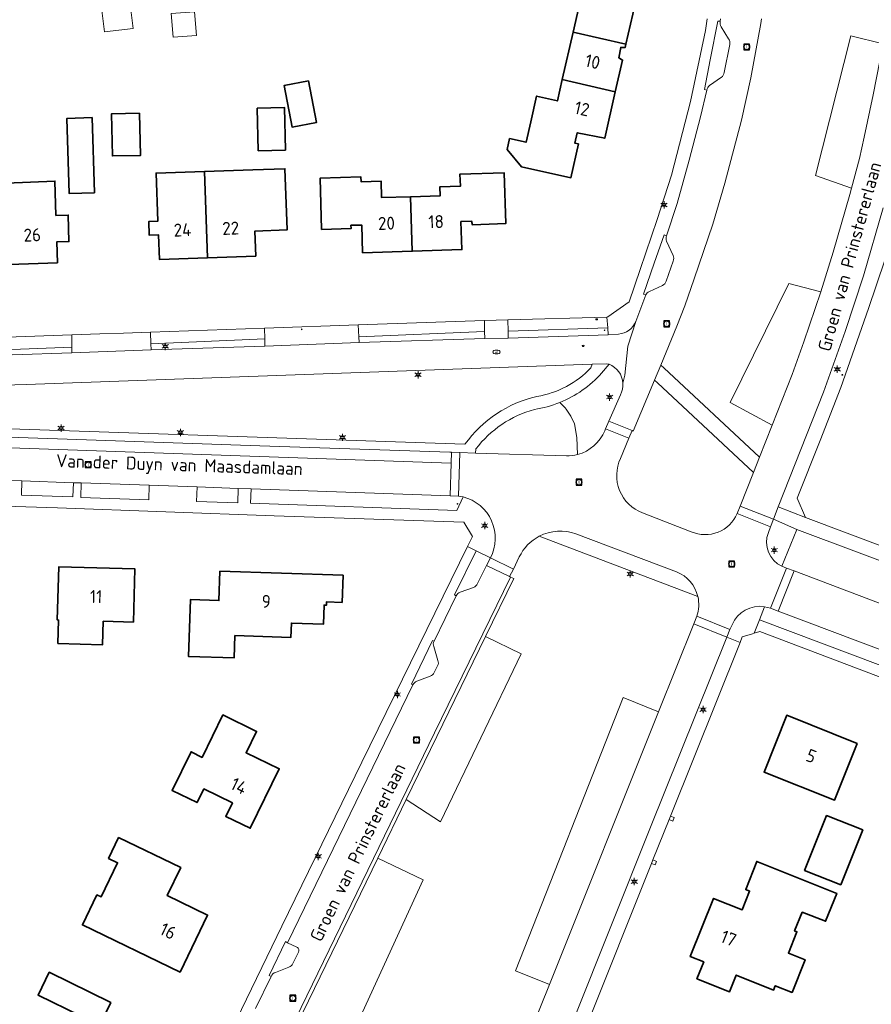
# Model space of a CAD drawing. Header units: metres. Extents: x 140853 to 145288, y 474558 to 480269.
# Tile 295 of 428: x 144156 to 144274, y 478363 to 478500. Entities that reach past the tile are written whole.
import ezdxf
from ezdxf.enums import TextEntityAlignment as Align
from ezdxf.lldxf.tags import DXFTag

# ---------------------------------------------------------------- set-up
doc = ezdxf.new("R2010")
doc.units = ezdxf.units.M
doc.header["$MEASUREMENT"] = 0
for name, color, linetype, lineweight in [('B-WE-GR-BEPLANTING_CULTUUR_HEESTERS-G', 90, 'Continuous', 18), ('B-WE-GR-GRAS-G', 60, 'Continuous', 13), ('B-WE-GR-GRAS_KRUIDENRIJK-G', 80, 'Continuous', 18), ('B-WE-GR-GROENVOORZIENING-G', 80, 'Continuous', 18), ('B-WE-IE-TERREINAFSCHEIDING_KUNSTMATIG_MUUR-G', 90, 'IE-TERREINAFSCHEIDING-KUNSTMATIG-DICHT', 18), ('B-WE-KL-DATA_CAI-S', 90, 'KL-CAI-N', 18), ('B-WE-KL-ET_LS_OV_LICHTMAST-S', 190, 'Continuous', 18), ('B-WE-KL-WATER_BRANDLEIDING_PUT-S', 150, 'Continuous', 18), ('B-WE-KL-WATER_PUT-S', 170, 'Continuous', 18), ('B-WE-OG-BEBOUWING-G', 7, 'Continuous', 35), ('B-WE-OG-BEBOUWING_BIJGEBOUW-G', 7, 'Continuous', 18), ('B-WE-OG-BEBOUWING_HUISNUMMER-T18', 10, 'Continuous', 18), ('B-WE-OG-BEBOUWING_LUIFEL-G', 7, 'Continuous', 18), ('B-WE-OG-BEBOUWING_STRAATNAAM-T18', 10, 'Continuous', 18), ('B-WE-OG-TERREIN_ERF-G', 7, 'Continuous', 18), ('B-WE-RI-GWA_RIOOLPUT-S', 30, 'Continuous', 18), ('B-WE-VH-VERHARDING_BETONSTRAATSTEEN-G', 252, 'Continuous', 18), ('B-WE-VH-VERHARDING_STRAATBAKSTEEN-G', 252, 'Continuous', 18), ('B-WE-VH-VERHARDING_TEGEL-G', 252, 'Continuous', 18), ('X-XX-XX-ALGEMEEN-S', 7, 'Continuous', 18)]:
    doc.layers.add(name, color=color, linetype=linetype, lineweight=lineweight)
doc.styles.add('NLCS-ISO', font='txt')
doc.styles.get("Standard").update_dxf_attribs({"font": 'arial.ttf'})
doc.linetypes.add('IE-TERREINAFSCHEIDING-KUNSTMATIG-DICHT', pattern='A,8,-1,[82,NLCS.shx,S=0.75,R=90,X=0,Y=0],-1', length=10)
tags = doc.linetypes.add('KL-CAI-N', pattern='A,4,-1,[101,NLCS.shx,S=0.5,R=0,X=0,Y=0],-1,4,-1,["C",Standard,S=1,R=0,X=-0.25,Y=-0.5],-1.5', length=12.5).pattern_tags.tags
tags[18] = DXFTag(74, 10)

# ---------------------------------------------------------------- blocks, each defined once
blk = doc.blocks.new('SIE-WEG_AFVALBAK_TYPE_01')
for radius in [0.25, 0.156]:
    blk.add_circle((0, 0), radius)
blk = doc.blocks.new('SKL-DATA_TERREINKAST-SO')
for q in [(-0.2, 0.2), (0.2, 0.2)]:
    blk.add_line((0, -0.21), q)
at = {"flags": 128}
blk.add_lwpolyline([(0.63, 0.35), (-0.63, 0.35), (-0.63, -0.35), (0.63, -0.35)], close=True, dxfattribs=at)
at = {"style": 'NLCS-ISO'}
blk.add_attdef('TYPE', text='', height=0.35, dxfattribs=at).set_placement((-0.03, 0.69), align=Align.MIDDLE_CENTER)
blk = doc.blocks.new('B-SIE-WEG_LICHTMAST-SO')
at = {"ltscale": 0.1}
for p, q in [((-1.1, 0.63), (-2.19, 1.27)), ((0, 1.27), (0, 2.53)), ((1.1, 0.63), (2.19, 1.27)), ((-1.1, -0.63), (-2.19, -1.27)), ((0, -1.27), (0, -2.53)), ((1.1, -0.63), (2.19, -1.27))]:
    blk.add_line(p, q, dxfattribs=at)
at = {"flags": 128}
for points in [[(-1.16, 0.5), (1.16, 0.5)], [(-1.16, -0.5), (1.16, -0.5)]]:
    blk.add_lwpolyline(points, dxfattribs=at)
at = {"ltscale": 0.1}
blk.add_circle((0, 0), 1.27, dxfattribs=at)
at = {"style": 'NLCS-ISO'}
blk.add_attdef('TYPE', text='', height=1.8, dxfattribs=at).set_placement((0, 2.53), align=Align.BOTTOM_CENTER)
blk = doc.blocks.new('SRI-PUT_INSPECTIE-SO')
at = {"lineweight": -3, "flags": 128}
blk.add_lwpolyline([(-2, -2), (2, -2), (2, 2), (-2, 2)], close=True, dxfattribs=at)
at = {"lineweight": -3, "ltscale": 1.5}
blk.add_circle((0, 0), 2, dxfattribs=at)
at = {"ltscale": 0.1, "style": 'NLCS-ISO'}
blk.add_text('I', height=2.5, dxfattribs=at).set_placement((0, -0.01), align=Align.MIDDLE_CENTER)
blk = doc.blocks.new('SKL-WATERLEIDINGPUT-SO')
at = {"color": 0, "linetype": 'ByBlock', "lineweight": 18}
blk.add_ellipse((0, 0), major_axis=(2.5, 0), ratio=0.54, dxfattribs=at)
at = {"color": 0, "linetype": 'ByBlock', "lineweight": 18, "style": 'NLCS-ISO'}
blk.add_text('wl', height=1.8, dxfattribs=at).set_placement((0, 0), align=Align.MIDDLE_CENTER)
blk = doc.blocks.new('SIE-WEG_STRAATPOT_BRANDKRAAN-SO')
blk.add_ellipse((0, 0), major_axis=(-0.729, 0), ratio=0.685994)
at = {"style": 'NLCS-ISO'}
blk.add_text('BR', height=0.4, dxfattribs=at).set_placement((-0.3, -0.15))

msp = doc.modelspace()

# ---------------------------------------------------------------- linework, layer by layer
at = {"layer": 'B-WE-GR-BEPLANTING_CULTUUR_HEESTERS-G', "ltscale": 0.2, "flags": 128}
for points in [[(144275.826, 478496.526), (144271.348, 478497.642), (144266.428, 478478.202), (144271.434, 478476.422), (144272.527, 478480.588), (144273.215, 478483.547), (144274.471, 478489.418), (144275.826, 478496.526)], [(144260.369, 478443.414), (144263.151, 478450.501), (144264.77, 478455.034), (144267.149, 478462.006), (144262.696, 478463.16), (144254.543, 478446.575), (144260.369, 478443.414)], [(144209.405, 478391.281), (144214.171, 478388.155), (144225.4, 478411.587), (144220.455, 478413.993), (144209.405, 478391.281)], [(144229.342, 478365.515), (144244.545, 478403.508), (144239.625, 478405.479), (144224.61, 478367.417), (144229.342, 478365.515)], [(144205.443, 478383.133), (144191.789, 478355.012), (144198.717, 478351.652), (144211.74, 478380.075), (144205.443, 478383.133)]]:
    msp.add_lwpolyline(points, close=True, dxfattribs=at)
msp.add_lwpolyline([(144233.28, 478439.335), (144233.165, 478441.716), (144232.85, 478443.59), (144232.347, 478444.66), (144231.681, 478445.654), (144231.53, 478445.83), (144230.794, 478446.588), (144230.794, 478446.588, -0.0575323), (144227.25, 478445.608), (144227.25, 478445.608, 0.1651747), (144219.107, 478440.117), (144219.107, 478440.117), (144219.039, 478439.548), (144231.717, 478439.134), (144231.717, 478439.134, 0.0683966), (144233.28, 478439.335)], format="xyb", close=True, dxfattribs=at)
at = {"layer": 'B-WE-GR-GRAS-G', "ltscale": 0.2, "flags": 128}
for points in [[(144223.618, 478455.55), (144237.554, 478456.01), (144237.478, 478456.962), (144223.589, 478456.514), (144223.618, 478455.55)], [(144173.866, 478453.933), (144189.726, 478454.443), (144189.693, 478455.454), (144173.843, 478454.739), (144173.866, 478453.933)], [(144202.853, 478454.922), (144220.352, 478455.5), (144220.327, 478456.468), (144202.809, 478455.718), (144202.853, 478454.922)], [(144146.127, 478452.96), (144162.838, 478453.514), (144162.825, 478454.269), (144146.082, 478453.66), (144146.127, 478452.96)]]:
    msp.add_lwpolyline(points, close=True, dxfattribs=at)
at = {"layer": 'B-WE-GR-GRAS_KRUIDENRIJK-G', "ltscale": 0.2, "flags": 128}
msp.add_lwpolyline([(144258.877, 478500), (144258.784, 478499.36), (144257.4, 478491.827), (144256.086, 478485.889), (144253.789, 478477.138), (144252.129, 478471.442), (144249.533, 478463.826), (144248.198, 478460.058), (144247.109, 478457.199), (144244.89, 478451.767), (144245.285, 478451.399), (144258.607, 478438.966), (144260.369, 478443.414), (144254.543, 478446.575), (144262.696, 478463.16), (144267.149, 478462.006), (144268.882, 478467.534), (144271.218, 478475.545), (144271.434, 478476.422), (144271.434, 478476.422), (144266.428, 478478.202), (144271.348, 478497.642), (144275.826, 478496.526)], dxfattribs=at)
for points in [[(144253.311, 478491.878, 0.1970744), (144253.708, 478492.542), (144253.708, 478492.542), (144254.473, 478496.47), (144254.473, 478496.47, 0.2108402), (144254.317, 478497.228), (144254.317, 478497.228), (144253.284, 478498.928), (144253.284, 478498.928, -0.2059353), (144253.145, 478499.681), (144253.145, 478499.681), (144252.798, 478499.716), (144251.762, 478494.313), (144250.943, 478490.161), (144251.278, 478490.095), (144251.278, 478490.095, -0.1869457), (144251.672, 478490.724), (144251.672, 478490.724), (144253.311, 478491.878)], [(144245.68, 478469.051, -0.2015689), (144245.667, 478469.82), (144245.667, 478469.82), (144245.326, 478469.914), (144243.92, 478465.973), (144242.45, 478461.682), (144242.776, 478461.565), (144242.776, 478461.565, -0.1847807), (144243.286, 478462.029), (144243.286, 478462.029), (144245.101, 478462.898), (144245.101, 478462.898, 0.2096345), (144245.608, 478463.474), (144245.608, 478463.474), (144246.607, 478466.288), (144246.607, 478466.288, 0.1989471), (144246.582, 478467.047), (144246.582, 478467.047), (144245.68, 478469.051)], [(144140.144, 478444.395, 0.1172728), (144140.38, 478443.356), (144140.38, 478443.356), (144217.586, 478440.757), (144217.586, 478440.757, -0.1823666), (144227.618, 478447.429), (144227.618, 478447.429, 0.1649774), (144235.14, 478451.43), (144235.14, 478451.43), (144235.304, 478451.907), (144156.476, 478449.111), (144143.755, 478448.699), (144143.755, 478448.699, 0.200894), (144141.731, 478447.64), (144141.731, 478447.64), (144140.622, 478446.167), (144140.622, 478446.167, 0.0954594), (144140.259, 478445.296), (144140.259, 478445.296), (144140.144, 478444.395)], [(144230.794, 478446.588), (144231.53, 478445.83), (144231.681, 478445.654), (144232.347, 478444.66), (144232.85, 478443.59), (144233.165, 478441.716), (144233.28, 478439.335), (144233.28, 478439.335, 0.2306585), (144237.061, 478442.651), (144237.061, 478442.651), (144237.165, 478442.896), (144237.626, 478443.973), (144239.234, 478447.662), (144239.234, 478447.662, 0.1396257), (144239.587, 478449.273), (144239.587, 478449.273, 0.2944435), (144237.657, 478451.901), (144237.657, 478451.901), (144236.617, 478450.651), (144236.617, 478450.651, -0.1124828), (144230.794, 478446.588)], [(144240.879, 478442.669), (144240.425, 478441.605), (144239.246, 478438.803), (144239.246, 478438.803, 0.4358622), (144242.322, 478431.204), (144242.322, 478431.204), (144249.117, 478428.583), (144249.117, 478428.583, 0.4147985), (144255.504, 478431.11), (144255.504, 478431.11), (144255.935, 478432.163), (144257.786, 478436.844), (144244.405, 478449.304), (144244.01, 478449.672), (144241.021, 478442.607), (144240.879, 478442.669)]]:
    msp.add_lwpolyline(points, format="xyb", close=True, dxfattribs=at)
for points in [[(144220.289, 478457.988), (144202.717, 478457.384), (144202.809, 478455.718), (144220.327, 478456.468), (144220.289, 478457.988)], [(144237.356, 478458.482), (144223.543, 478458.076), (144223.589, 478456.514), (144237.478, 478456.962), (144237.356, 478458.482)], [(144189.645, 478456.951), (144173.797, 478456.372), (144173.843, 478454.739), (144189.693, 478455.454), (144189.645, 478456.951)], [(144162.795, 478456.015), (144145.968, 478455.409), (144146.082, 478453.66), (144162.825, 478454.269), (144162.795, 478456.015)], [(144155.848, 478435.658), (144155.79, 478433.659), (144162.976, 478433.428), (144163.027, 478435.413), (144155.848, 478435.658)], [(144173.602, 478435.045), (144164.118, 478435.375), (144164.047, 478433.362), (144173.542, 478433.044), (144173.602, 478435.045)], [(144185.998, 478434.625), (144180.26, 478434.821), (144180.184, 478432.797), (144185.932, 478432.626), (144185.998, 478434.625)], [(144217.329, 478433.432), (144216.683, 478433.544), (144215.542, 478433.602), (144187.793, 478434.566), (144187.722, 478432.563), (144216.439, 478431.544), (144217.329, 478433.432)], [(144263.796, 478428.905), (144261.736, 478423.766), (144262.372, 478423.525), (144263.448, 478423.117), (144277.511, 478417.784), (144278.953, 478419.807), (144280.077, 478422.797), (144263.796, 478428.905)], [(144209.405, 478391.281), (144220.455, 478413.993), (144224.388, 478422.045), (144223.948, 478422.266), (144213.353, 478400.559), (144186.284, 478344.804), (144178.364, 478328.535), (144177.869, 478327.503), (144176.016, 478323.681), (144175.514, 478322.64), (144166.424, 478303.993), (144157.009, 478284.616), (144157.509, 478284.518), (144166.434, 478302.871), (144172.255, 478314.817), (144186.169, 478343.422), (144191.789, 478355.012), (144205.443, 478383.133), (144209.405, 478391.281)], [(144259.333, 478418.13), (144258.604, 478416.324), (144275.536, 478409.953), (144276.25, 478411.843), (144261.227, 478417.516), (144260.147, 478417.917), (144259.333, 478418.13)]]:
    msp.add_lwpolyline(points, close=True, dxfattribs=at)
msp.add_lwpolyline([(144223.474, 478350.884), (144229.342, 478365.515), (144224.61, 478367.417), (144239.625, 478405.479), (144244.545, 478403.508), (144249.458, 478415.749), (144249.875, 478416.821), (144249.875, 478416.821, 0.1443831), (144250.029, 478419.564), (144250.029, 478419.564), (144227.943, 478427.946), (144227.943, 478427.946, 0.1606066), (144225.148, 478425.075), (144225.148, 478425.075), (144224.322, 478423.379), (144223.808, 478422.339), (144223.948, 478422.266), (144224.388, 478422.045), (144220.455, 478413.993), (144220.455, 478413.993), (144225.4, 478411.587), (144214.171, 478388.155), (144209.405, 478391.281), (144205.443, 478383.133), (144211.74, 478380.075), (144198.717, 478351.652)], format="xyb", dxfattribs=at)
at = {"layer": 'B-WE-GR-GROENVOORZIENING-G', "ltscale": 0.2, "flags": 128}
for points in [[(144219.332, 478421.359), (144220.594, 478423.891), (144221.122, 478424.929), (144219.13, 478425.943), (144216.105, 478419.782), (144216.363, 478419.643), (144216.363, 478419.643, -0.1929807), (144216.93, 478420.164), (144216.93, 478420.164), (144218.767, 478420.835), (144218.767, 478420.835, 0.2011281), (144219.332, 478421.359)], [(144213.824, 478410.661), (144213.247, 478412.574), (144213.247, 478412.574, -0.2445241), (144213.286, 478413.355), (144213.286, 478413.355), (144213.08, 478413.454), (144210.118, 478407.342), (144210.323, 478407.246), (144210.323, 478407.246, -0.1907104), (144210.886, 478407.763), (144210.886, 478407.763), (144212.744, 478408.477), (144212.744, 478408.477, 0.2171112), (144213.312, 478408.982), (144213.312, 478408.982), (144213.765, 478409.9), (144213.765, 478409.9, 0.2142286), (144213.824, 478410.661)], [(144191.181, 478367.211), (144193.061, 478367.914), (144193.061, 478367.914, 0.1977922), (144193.609, 478368.443), (144193.609, 478368.443), (144194.39, 478370.028), (144194.39, 478370.028, 0.4172177), (144194.171, 478370.702), (144194.171, 478370.702), (144192.857, 478371.331), (144192.581, 478371.485), (144190.324, 478366.782), (144190.594, 478366.651), (144190.594, 478366.651, -0.2171116), (144191.181, 478367.211)]]:
    msp.add_lwpolyline(points, format="xyb", close=True, dxfattribs=at)
at = {"layer": 'B-WE-IE-TERREINAFSCHEIDING_KUNSTMATIG_MUUR-G', "ltscale": 0.2, "flags": 128}
for points in [[(144220.289, 478457.988), (144202.717, 478457.384)], [(144237.356, 478458.482), (144223.543, 478458.076)], [(144189.645, 478456.951), (144173.797, 478456.372)], [(144162.795, 478456.015), (144145.968, 478455.409)], [(144166.703, 478456.157), (144169.998, 478456.263)]]:
    msp.add_lwpolyline(points, dxfattribs=at)
for points in [[(144246.025, 478388.488), (144246.522, 478388.289), (144246.72, 478388.786), (144246.224, 478388.984), (144246.025, 478388.488)], [(144244.274, 478382.672), (144243.777, 478382.87), (144243.579, 478382.374), (144244.075, 478382.175), (144244.274, 478382.672)]]:
    msp.add_lwpolyline(points, close=True, dxfattribs=at)
at = {"layer": 'B-WE-OG-BEBOUWING-G', "ltscale": 0.2, "flags": 128}
for points in [[(144232.648, 478498.187), (144240.016, 478496.502), (144241.618, 478503.505), (144237.767, 478504.386), (144238.093, 478505.817), (144238.619, 478505.697), (144238.904, 478506.944), (144231.926, 478508.539), (144231.253, 478505.595), (144234.188, 478504.924), (144232.648, 478498.187)], [(144231.131, 478491.553), (144238.53, 478489.862), (144239.531, 478494.288), (144239.002, 478494.612), (144239.291, 478496.038), (144239.911, 478496.043), (144240.016, 478496.502), (144232.648, 478498.187), (144231.131, 478491.553)], [(144195.799, 478491.381), (144192.407, 478490.746), (144193.493, 478484.938), (144196.886, 478485.568), (144195.799, 478491.381)], [(144231.131, 478491.553), (144230.456, 478488.6), (144227.571, 478489.259), (144226.752, 478485.677), (144226.099, 478482.821), (144223.798, 478483.347), (144223.451, 478481.826), (144225.466, 478479.414), (144232.348, 478477.883), (144233.396, 478482.594), (144232.908, 478482.703), (144233.229, 478484.147), (144237.064, 478483.378), (144238.53, 478489.862), (144231.131, 478491.553)], [(144172.249, 478486.87), (144168.331, 478486.782), (144168.463, 478480.94), (144172.382, 478480.992), (144172.249, 478486.87)], [(144188.658, 478487.596), (144188.796, 478481.639), (144192.56, 478481.737), (144192.423, 478487.683), (144188.658, 478487.596)], [(144165.978, 478475.79), (144165.648, 478486.265), (144162.13, 478486.153), (144162.464, 478475.678), (144165.978, 478475.79)], [(144181.707, 478466.741), (144181.284, 478478.774), (144174.548, 478478.537), (144174.784, 478471.821), (144173.535, 478471.777), (144173.602, 478469.878), (144174.901, 478469.924), (144175.021, 478466.506), (144181.707, 478466.741)], [(144181.284, 478478.774), (144181.707, 478466.741), (144188.443, 478466.978), (144188.32, 478470.466), (144192.808, 478470.624), (144192.508, 478479.138), (144188.02, 478479.011), (144181.284, 478478.774)], [(144209.988, 478475.241), (144210.235, 478467.659), (144217.152, 478467.884), (144217.025, 478471.792), (144218.504, 478471.84), (144218.621, 478471.344), (144223.263, 478471.495), (144223.034, 478478.59), (144216.887, 478478.392), (144216.942, 478476.693), (144214.073, 478476.6), (144214.114, 478475.35), (144209.988, 478475.241)], [(144153.68, 478477.155), (144154.091, 478465.798), (144160.808, 478466.042), (144160.703, 478468.94), (144162.402, 478469.002), (144162.306, 478472.681), (144160.587, 478472.636), (144160.462, 478477.434), (144153.68, 478477.155)], [(144209.988, 478475.241), (144205.967, 478475.133), (144205.899, 478477.412), (144203.12, 478477.329), (144203.1, 478477.999), (144197.403, 478477.829), (144197.616, 478470.695), (144201.711, 478470.797), (144201.699, 478471.277), (144203.199, 478471.285), (144203.317, 478467.434), (144210.235, 478467.659), (144209.988, 478475.241)], [(144171.417, 478416.005), (144171.614, 478423.405), (144160.992, 478423.688), (144160.795, 478416.291), (144160.975, 478416.286), (144160.888, 478413.015), (144167.101, 478412.849), (144167.188, 478416.118), (144171.417, 478416.005)], [(144183.436, 478423.088), (144183.303, 478418.99), (144179.325, 478419.12), (144179.068, 478411.214), (144185.424, 478411.007), (144185.525, 478414.115), (144193.331, 478413.862), (144193.396, 478415.86), (144197.894, 478415.714), (144197.964, 478418.363), (144198.274, 478418.353), (144198.289, 478418.812), (144200.468, 478418.74), (144200.595, 478422.53), (144183.436, 478423.088)], [(144181.191, 478392.752), (144185.177, 478390.819), (144184.261, 478388.929), (144187.68, 478387.271), (144191.704, 478395.567), (144187.088, 478397.806), (144188.547, 478400.778), (144183.87, 478403.074), (144180.966, 478397.158), (144179.429, 478397.928), (144176.79, 478392.552), (144180.275, 478390.862), (144181.191, 478392.752)], [(144272.207, 478399.108), (144262.417, 478403.012), (144259.264, 478395.098), (144269.071, 478391.208), (144272.207, 478399.108)], [(144269.952, 478379.404), (144272.994, 478387.04), (144267.95, 478389.05), (144264.908, 478381.413), (144269.952, 478379.404)], [(144177.986, 478381.826), (144169.329, 478385.975), (144167.927, 478383.09), (144169.188, 478382.482), (144166.893, 478377.726), (144166.317, 478378.004), (144164.296, 478373.816), (144177.905, 478367.25), (144181.739, 478375.196), (144176.11, 478377.912), (144177.986, 478381.826)], [(144264.569, 478375.613), (144267.822, 478374.322), (144269.378, 478378.212), (144258.24, 478382.669), (144256.696, 478378.74), (144257.238, 478378.524), (144256.206, 478375.921), (144252.223, 478377.5), (144248.973, 478369.4), (144250.839, 478368.651), (144249.904, 478366.322), (144254.452, 478364.497), (144255.386, 478366.827), (144260.574, 478364.745), (144260.816, 478365.348), (144263.146, 478364.414), (144264.97, 478368.961), (144262.641, 478369.896), (144263.829, 478372.856), (144263.513, 478372.983), (144264.569, 478375.613)], [(144168.264, 478363.007), (144159.674, 478367.226), (144158.113, 478364.047), (144164.023, 478361.151), (144162.883, 478358.825), (144162.668, 478358.931), (144162.412, 478358.409), (144159.148, 478351.747), (144168.218, 478347.303), (144171.743, 478354.498), (144165.574, 478357.53), (144168.264, 478363.007)]]:
    msp.add_lwpolyline(points, close=True, dxfattribs=at)
at = {"layer": 'B-WE-OG-BEBOUWING_BIJGEBOUW-G', "ltscale": 0.2, "flags": 128}
msp.add_lwpolyline([(144171.338, 478498.675), (144170.988, 478501.654), (144167.015, 478501.187), (144167.366, 478498.208), (144171.338, 478498.675)], close=True, dxfattribs=at)
at = {"layer": 'B-WE-OG-BEBOUWING_LUIFEL-G', "ltscale": 0.2, "flags": 128}
msp.add_lwpolyline([(144176.913, 478497.452), (144180.169, 478497.718), (144179.899, 478501.017), (144176.643, 478500.751), (144176.913, 478497.452)], close=True, dxfattribs=at)
at = {"layer": 'B-WE-OG-TERREIN_ERF-G', "ltscale": 0.2, "flags": 128}
for points in [[(144241.618, 478503.505), (144240.016, 478496.502), (144239.911, 478496.043), (144239.291, 478496.038), (144239.002, 478494.612), (144239.531, 478494.288), (144238.53, 478489.862), (144237.064, 478483.378), (144233.229, 478484.147), (144232.908, 478482.703), (144233.396, 478482.594), (144232.348, 478477.883), (144225.466, 478479.414), (144223.451, 478481.826), (144223.798, 478483.347), (144226.099, 478482.821), (144226.752, 478485.677), (144227.571, 478489.259), (144230.456, 478488.6), (144230.456, 478488.6), (144231.131, 478491.553), (144232.648, 478498.187), (144234.188, 478504.924)], [(144145.968, 478455.409), (144162.795, 478456.015), (144166.703, 478456.157), (144169.998, 478456.263), (144173.797, 478456.372), (144189.645, 478456.951), (144202.717, 478457.384), (144220.289, 478457.988), (144223.543, 478458.076), (144237.356, 478458.482), (144237.496, 478458.493), (144240.438, 478460.611), (144242.005, 478465.09), (144244.349, 478472.085), (144246.338, 478478.259), (144249.018, 478488.501), (144251.088, 478498.387), (144251.348, 478500)], [(144276.056, 478466.426), (144273.817, 478459.666), (144269.948, 478448.668), (144267.056, 478441.271), (144263.85, 478433.245), (144265.024, 478430.549), (144288.223, 478421.819)], [(144118.804, 478222.127), (144124.054, 478233.127), (144131.369, 478248.397), (144132.143, 478250), (144132.143, 478250), (144142.91, 478272.312), (144153.708, 478294.466), (144163.108, 478313.875), (144173.142, 478334.481), (144192.092, 478373.63), (144203.219, 478396.504), (144217.955, 478426.52), (144218.642, 478427.919), (144217.405, 478429.936), (144191.001, 478430.818), (144160.829, 478431.934), (144135.856, 478432.687), (144135.86, 478432.837), (144131.906, 478433.076), (144131.892, 478432.896), (144115.331, 478433.53), (144113.158, 478431.957), (144069.709, 478316.904)], [(144276.183, 478408.052), (144258.676, 478414.675), (144257.873, 478414.435), (144257.64, 478414.366), (144256.208, 478413.938), (144255.901, 478413.171), (144246.224, 478388.984), (144246.72, 478388.786), (144246.522, 478388.289), (144246.025, 478388.488), (144243.777, 478382.87), (144244.274, 478382.672), (144244.075, 478382.175), (144243.579, 478382.374), (144234.416, 478359.473)]]:
    msp.add_lwpolyline(points, dxfattribs=at)
for points in [[(144195.799, 478491.381), (144196.886, 478485.568), (144193.493, 478484.938), (144192.407, 478490.746), (144195.799, 478491.381)], [(144172.249, 478486.87), (144172.382, 478480.992), (144168.463, 478480.94), (144168.331, 478486.782), (144172.249, 478486.87)], [(144188.658, 478487.596), (144192.423, 478487.683), (144192.56, 478481.737), (144188.796, 478481.639), (144188.658, 478487.596)], [(144165.978, 478475.79), (144162.464, 478475.678), (144162.13, 478486.153), (144165.648, 478486.265), (144165.978, 478475.79)], [(144181.707, 478466.741), (144175.021, 478466.506), (144174.901, 478469.924), (144173.602, 478469.878), (144173.535, 478471.777), (144174.784, 478471.821), (144174.548, 478478.537), (144181.284, 478478.774), (144188.02, 478479.011), (144192.508, 478479.138), (144192.808, 478470.624), (144188.32, 478470.466), (144188.443, 478466.978), (144181.707, 478466.741)], [(144210.235, 478467.659), (144203.317, 478467.434), (144203.199, 478471.285), (144201.699, 478471.277), (144201.711, 478470.797), (144197.616, 478470.695), (144197.403, 478477.829), (144203.1, 478477.999), (144203.12, 478477.329), (144205.899, 478477.412), (144205.967, 478475.133), (144209.988, 478475.241), (144214.114, 478475.35), (144214.073, 478476.6), (144216.942, 478476.693), (144216.887, 478478.392), (144223.034, 478478.59), (144223.263, 478471.495), (144218.621, 478471.344), (144218.504, 478471.84), (144217.025, 478471.792), (144217.152, 478467.884), (144210.235, 478467.659)], [(144154.091, 478465.798), (144147.375, 478465.555), (144147.152, 478471.701), (144144.654, 478471.61), (144144.466, 478476.777), (144153.68, 478477.155), (144160.462, 478477.434), (144160.587, 478472.636), (144162.306, 478472.681), (144162.402, 478469.002), (144160.703, 478468.94), (144160.808, 478466.042), (144154.091, 478465.798)], [(144171.417, 478416.005), (144167.188, 478416.118), (144167.101, 478412.849), (144160.888, 478413.015), (144160.975, 478416.286), (144160.795, 478416.291), (144160.992, 478423.688), (144171.614, 478423.405), (144171.417, 478416.005)], [(144183.436, 478423.088), (144200.595, 478422.53), (144200.468, 478418.74), (144198.289, 478418.812), (144198.274, 478418.353), (144197.964, 478418.363), (144197.894, 478415.714), (144193.396, 478415.86), (144193.331, 478413.862), (144185.525, 478414.115), (144185.424, 478411.007), (144179.068, 478411.214), (144179.325, 478419.12), (144183.303, 478418.99), (144183.436, 478423.088)], [(144184.261, 478388.929), (144185.177, 478390.819), (144181.191, 478392.752), (144180.275, 478390.862), (144176.79, 478392.552), (144179.429, 478397.928), (144180.966, 478397.158), (144183.87, 478403.074), (144188.547, 478400.778), (144187.088, 478397.806), (144191.704, 478395.567), (144187.68, 478387.271), (144184.261, 478388.929)], [(144272.207, 478399.108), (144269.071, 478391.208), (144259.264, 478395.098), (144262.417, 478403.012), (144272.207, 478399.108)], [(144264.908, 478381.413), (144267.95, 478389.05), (144272.994, 478387.04), (144269.952, 478379.404), (144264.908, 478381.413)], [(144177.986, 478381.826), (144176.11, 478377.912), (144181.739, 478375.196), (144177.905, 478367.25), (144164.296, 478373.816), (144166.317, 478378.004), (144166.893, 478377.726), (144169.188, 478382.482), (144167.927, 478383.09), (144169.329, 478385.975), (144177.986, 478381.826)], [(144264.569, 478375.613), (144263.513, 478372.983), (144263.829, 478372.856), (144262.641, 478369.896), (144264.97, 478368.961), (144263.146, 478364.414), (144260.816, 478365.348), (144260.574, 478364.745), (144255.386, 478366.827), (144254.452, 478364.497), (144249.904, 478366.322), (144250.839, 478368.651), (144248.973, 478369.4), (144252.223, 478377.5), (144256.206, 478375.921), (144257.238, 478378.524), (144256.696, 478378.74), (144258.24, 478382.669), (144269.378, 478378.212), (144267.822, 478374.322), (144264.569, 478375.613)], [(144159.674, 478367.226), (144168.264, 478363.007), (144165.574, 478357.53), (144171.743, 478354.498), (144168.218, 478347.303), (144159.148, 478351.747), (144162.412, 478358.409), (144162.668, 478358.931), (144162.883, 478358.825), (144164.023, 478361.151), (144158.113, 478364.047), (144159.674, 478367.226)]]:
    msp.add_lwpolyline(points, close=True, dxfattribs=at)
at = {"layer": 'B-WE-VH-VERHARDING_BETONSTRAATSTEEN-G', "ltscale": 0.2, "flags": 128}
for points in [[(144251.348, 478500), (144251.088, 478498.387), (144249.018, 478488.501), (144246.338, 478478.259), (144244.349, 478472.085), (144242.005, 478465.09), (144240.438, 478460.611), (144237.496, 478458.493), (144237.356, 478458.482), (144237.478, 478456.962), (144237.554, 478456.01), (144238.97, 478456.123), (144238.97, 478456.123, 0.3021335), (144241.373, 478457.887), (144241.373, 478457.887), (144242.776, 478461.565), (144242.45, 478461.682), (144243.92, 478465.973), (144245.326, 478469.914), (144245.667, 478469.82), (144247.128, 478474.293), (144248.827, 478480.348), (144250.392, 478486.372), (144251.278, 478490.095), (144250.943, 478490.161), (144251.762, 478494.313), (144252.798, 478499.716), (144253.145, 478499.681), (144253.192, 478500)], [(144253.192, 478500), (144253.145, 478499.681), (144253.145, 478499.681, 0.2059353), (144253.284, 478498.928), (144253.284, 478498.928), (144254.317, 478497.228), (144254.317, 478497.228, -0.2108402), (144254.473, 478496.47), (144254.473, 478496.47), (144253.708, 478492.542), (144253.708, 478492.542, -0.1970744), (144253.311, 478491.878), (144253.311, 478491.878), (144251.672, 478490.724), (144251.672, 478490.724, 0.1869457), (144251.278, 478490.095), (144251.278, 478490.095), (144250.392, 478486.372), (144248.827, 478480.348), (144247.128, 478474.293), (144245.667, 478469.82), (144245.667, 478469.82, 0.2015689), (144245.68, 478469.051), (144245.68, 478469.051), (144246.582, 478467.047), (144246.582, 478467.047, -0.1989471), (144246.607, 478466.288), (144246.607, 478466.288), (144245.608, 478463.474), (144245.608, 478463.474, -0.2096345), (144245.101, 478462.898), (144245.101, 478462.898), (144243.286, 478462.029), (144243.286, 478462.029, 0.1847807), (144242.776, 478461.565), (144242.776, 478461.565), (144241.373, 478457.887), (144240.293, 478454.444), (144239.869, 478450.379), (144239.587, 478449.273), (144239.587, 478449.273, -0.1396257), (144239.234, 478447.662), (144239.234, 478447.662), (144237.626, 478443.973), (144240.879, 478442.669), (144241.021, 478442.607), (144244.01, 478449.672), (144244.89, 478451.767), (144247.109, 478457.199), (144248.198, 478460.058), (144249.533, 478463.826), (144252.129, 478471.442), (144253.789, 478477.138), (144256.086, 478485.889), (144257.4, 478491.827), (144258.784, 478499.36), (144258.877, 478500)], [(144186.284, 478344.804), (144213.353, 478400.559), (144223.948, 478422.266), (144223.808, 478422.339), (144220.594, 478423.891), (144219.332, 478421.359), (144219.332, 478421.359, -0.2011281), (144218.767, 478420.835), (144218.767, 478420.835), (144216.93, 478420.164), (144216.93, 478420.164, 0.1929807), (144216.363, 478419.643), (144216.363, 478419.643), (144213.286, 478413.355), (144213.286, 478413.355, 0.2445241), (144213.247, 478412.574), (144213.247, 478412.574), (144213.824, 478410.661), (144213.824, 478410.661, -0.2142286), (144213.765, 478409.9), (144213.765, 478409.9), (144213.312, 478408.982), (144213.312, 478408.982, -0.2171112), (144212.744, 478408.477), (144212.744, 478408.477), (144210.886, 478407.763), (144210.886, 478407.763, 0.1907104), (144210.323, 478407.246), (144210.323, 478407.246), (144192.857, 478371.331), (144194.171, 478370.702), (144194.171, 478370.702, -0.4172177), (144194.39, 478370.028), (144194.39, 478370.028), (144193.609, 478368.443), (144193.609, 478368.443, -0.1977922), (144193.061, 478367.914), (144193.061, 478367.914), (144191.181, 478367.211), (144191.181, 478367.211, 0.2171116), (144190.594, 478366.651), (144190.594, 478366.651), (144188.419, 478362.178)]]:
    msp.add_lwpolyline(points, format="xyb", dxfattribs=at)
for points in [[(144274.471, 478489.418), (144273.215, 478483.547), (144272.527, 478480.588), (144271.434, 478476.422), (144271.218, 478475.545), (144268.882, 478467.534), (144267.149, 478462.006), (144264.77, 478455.034), (144263.151, 478450.501), (144260.369, 478443.414), (144258.607, 478438.966), (144257.786, 478436.844), (144255.935, 478432.163), (144260.563, 478430.352), (144260.563, 478430.352), (144261.234, 478432.049), (144267.546, 478447.999), (144270.569, 478456.468), (144273.103, 478464.228), (144275.862, 478473.68)], [(144234.416, 478359.473), (144243.579, 478382.374), (144243.777, 478382.87), (144246.025, 478388.488), (144246.224, 478388.984), (144255.901, 478413.171), (144255.901, 478413.171), (144254.057, 478413.909), (144243.354, 478387.221), (144232.733, 478360.669)]]:
    msp.add_lwpolyline(points, dxfattribs=at)
for points in [[(144244.89, 478451.767), (144244.01, 478449.672), (144244.405, 478449.304), (144257.786, 478436.844), (144258.607, 478438.966), (144245.285, 478451.399), (144244.89, 478451.767)], [(144240.425, 478441.605), (144240.879, 478442.669), (144237.626, 478443.973), (144237.165, 478442.896), (144240.425, 478441.605)], [(144215.721, 478439.655), (144215.676, 478438.132), (144215.542, 478433.602), (144216.683, 478433.544), (144216.875, 478439.621), (144215.721, 478439.655)], [(144260.162, 478429.276), (144260.563, 478430.352), (144255.935, 478432.163), (144255.504, 478431.11), (144260.162, 478429.276)], [(144280.077, 478422.797), (144282.799, 478421.775), (144286.589, 478420.338), (144289.308, 478419.315), (144307.941, 478412.249), (144310.59, 478411.258), (144318.244, 478408.373), (144320.965, 478407.349), (144327.85, 478404.692), (144329.695, 478403.651), (144331.57, 478407.131), (144329.809, 478408.08), (144327.116, 478407.091), (144309.279, 478413.815), (144288.223, 478421.819), (144265.024, 478430.549), (144261.234, 478432.049), (144260.563, 478430.352), (144263.796, 478428.905), (144280.077, 478422.797)], [(144223.808, 478422.339), (144224.322, 478423.379), (144221.122, 478424.929), (144220.594, 478423.891), (144223.808, 478422.339)], [(144262.372, 478423.525), (144260.147, 478417.917), (144261.227, 478417.516), (144263.448, 478423.117), (144262.372, 478423.525)], [(144276.25, 478411.843), (144285.417, 478408.374), (144291.275, 478406.173), (144302.244, 478402.02), (144306.084, 478400.592), (144320.487, 478395.135), (144322.623, 478400.764), (144319.627, 478401.897), (144315.567, 478403.425), (144309.314, 478405.781), (144305.224, 478407.325), (144292.998, 478411.933), (144288.296, 478413.721), (144284.136, 478415.31), (144281.56, 478416.269), (144277.511, 478417.784), (144263.448, 478423.117), (144261.227, 478417.516), (144276.25, 478411.843)], [(144229.342, 478365.515), (144223.474, 478350.884), (144212.067, 478322.471), (144207.71, 478311.592), (144201.706, 478296.609), (144206.361, 478294.743), (144206.361, 478294.744), (144207.287, 478297.101), (144214.681, 478315.69), (144232.733, 478360.669), (144243.354, 478387.221), (144254.057, 478413.909), (144249.458, 478415.749), (144244.545, 478403.508), (144229.342, 478365.515)], [(144249.875, 478416.821), (144249.458, 478415.749), (144254.057, 478413.909), (144254.481, 478414.978), (144249.875, 478416.821)]]:
    msp.add_lwpolyline(points, close=True, dxfattribs=at)
for points in [[(144216.683, 478433.544), (144217.329, 478433.432), (144217.329, 478433.432, -0.4865156), (144221.122, 478424.929), (144221.122, 478424.929), (144224.322, 478423.379), (144225.148, 478425.075), (144225.148, 478425.075, -0.1606066), (144227.943, 478427.946), (144227.943, 478427.946, -0.2082308), (144233.038, 478428.301), (144233.038, 478428.301), (144247.061, 478422.979), (144247.061, 478422.979, -0.2470687), (144250.029, 478419.564), (144250.029, 478419.564, -0.1443831), (144249.875, 478416.821), (144249.875, 478416.821), (144254.481, 478414.978), (144254.796, 478415.609), (144254.796, 478415.609, -0.3536809), (144259.333, 478418.13), (144259.333, 478418.13), (144260.147, 478417.917), (144262.372, 478423.525), (144261.736, 478423.766), (144261.736, 478423.766, -0.3905872), (144259.847, 478428.454), (144259.847, 478428.454), (144260.162, 478429.276), (144255.504, 478431.11), (144255.504, 478431.11, -0.4147985), (144249.117, 478428.583), (144249.117, 478428.583), (144242.322, 478431.204), (144242.322, 478431.204, -0.4358622), (144239.246, 478438.803), (144239.246, 478438.803), (144240.425, 478441.605), (144237.165, 478442.896), (144237.061, 478442.651), (144237.061, 478442.651, -0.2306585), (144233.28, 478439.335), (144233.28, 478439.335, -0.0683966), (144231.717, 478439.134), (144231.717, 478439.134), (144219.039, 478439.548), (144216.875, 478439.621), (144216.683, 478433.544)], [(144260.162, 478429.276), (144259.847, 478428.454), (144259.847, 478428.454, 0.3905872), (144261.736, 478423.766), (144261.736, 478423.766), (144263.796, 478428.905), (144260.563, 478430.352), (144260.162, 478429.276)], [(144250.029, 478419.564, 0.2470687), (144247.061, 478422.979), (144247.061, 478422.979), (144233.038, 478428.301), (144233.038, 478428.301, 0.2082308), (144227.943, 478427.946), (144227.943, 478427.946), (144250.029, 478419.564)], [(144254.057, 478413.909), (144255.901, 478413.171), (144256.208, 478413.938), (144257.64, 478414.366), (144257.873, 478414.435), (144258.604, 478416.324), (144259.333, 478418.13), (144259.333, 478418.13, 0.3536809), (144254.796, 478415.609), (144254.796, 478415.609), (144254.481, 478414.978), (144254.057, 478413.909)]]:
    msp.add_lwpolyline(points, format="xyb", close=True, dxfattribs=at)
at = {"layer": 'B-WE-VH-VERHARDING_STRAATBAKSTEEN-G', "ltscale": 0.2, "flags": 128}
msp.add_lwpolyline([(144275.862, 478473.68), (144273.103, 478464.228), (144270.569, 478456.468), (144267.546, 478447.999), (144261.234, 478432.049), (144265.024, 478430.549), (144263.85, 478433.245), (144267.056, 478441.271), (144269.948, 478448.668), (144273.817, 478459.666), (144276.056, 478466.426)], dxfattribs=at)
for points in [[(144220.352, 478455.5), (144223.618, 478455.55), (144223.589, 478456.514), (144223.543, 478458.076), (144220.289, 478457.988), (144220.327, 478456.468), (144220.352, 478455.5)], [(144202.717, 478457.384), (144189.645, 478456.951), (144189.693, 478455.454), (144189.726, 478454.443), (144202.853, 478454.922), (144202.809, 478455.718), (144202.717, 478457.384)], [(144162.838, 478453.514), (144173.866, 478453.933), (144173.843, 478454.739), (144173.797, 478456.372), (144169.998, 478456.263), (144166.703, 478456.157), (144162.795, 478456.015), (144162.825, 478454.269), (144162.838, 478453.514)], [(144141.797, 478442.158), (144132.776, 478442.576), (144132.635, 478442.514), (144118.182, 478442.996), (144118.151, 478441.985), (144118.149, 478441.512), (144215.676, 478438.132), (144215.721, 478439.655), (144215.495, 478439.677), (144189.011, 478440.55), (144163.514, 478441.43), (144141.797, 478442.158)], [(144164.118, 478435.375), (144173.602, 478435.045), (144180.26, 478434.821), (144185.998, 478434.625), (144187.793, 478434.566), (144215.542, 478433.602), (144215.676, 478438.132), (144118.149, 478441.512), (144118.125, 478436.947), (144126.362, 478436.674), (144127.569, 478436.635), (144130.94, 478436.516), (144135.066, 478436.36), (144146.392, 478435.988), (144147.56, 478435.948), (144151.248, 478435.813), (144155.848, 478435.658), (144163.027, 478435.413), (144164.118, 478435.375)]]:
    msp.add_lwpolyline(points, close=True, dxfattribs=at)
for points in [[(144143.755, 478448.699), (144156.476, 478449.111), (144235.304, 478451.907), (144237.367, 478451.971), (144237.602, 478451.922), (144237.657, 478451.901), (144237.657, 478451.901, -0.2944435), (144239.587, 478449.273), (144239.587, 478449.273), (144239.869, 478450.379), (144240.293, 478454.444), (144241.373, 478457.887), (144241.373, 478457.887, -0.3021335), (144238.97, 478456.123), (144238.97, 478456.123), (144237.554, 478456.01), (144223.618, 478455.55), (144220.352, 478455.5), (144202.853, 478454.922), (144189.726, 478454.443), (144173.866, 478453.933), (144162.838, 478453.514), (144146.127, 478452.96)], [(144141.797, 478442.158), (144163.514, 478441.43), (144189.011, 478440.55), (144215.495, 478439.677), (144215.721, 478439.655), (144216.875, 478439.621), (144219.039, 478439.548), (144219.039, 478439.548), (144219.107, 478440.117), (144219.107, 478440.117, -0.1651747), (144227.25, 478445.608), (144227.25, 478445.608, 0.0575323), (144230.794, 478446.588), (144230.794, 478446.588, 0.1124828), (144236.617, 478450.651), (144236.617, 478450.651), (144237.657, 478451.901), (144237.602, 478451.922), (144237.367, 478451.971), (144235.304, 478451.907), (144235.14, 478451.43), (144235.14, 478451.43, -0.1649774), (144227.618, 478447.429), (144227.618, 478447.429, 0.1823666), (144217.586, 478440.757), (144217.586, 478440.757), (144140.38, 478443.356)], [(144135.856, 478432.687), (144160.829, 478431.934), (144191.001, 478430.818), (144217.405, 478429.936), (144218.642, 478427.919), (144217.955, 478426.52), (144219.13, 478425.943), (144221.122, 478424.929), (144221.122, 478424.929, 0.4865156), (144217.329, 478433.432), (144217.329, 478433.432), (144216.439, 478431.544), (144187.722, 478432.563), (144187.793, 478434.566), (144185.998, 478434.625), (144185.932, 478432.626), (144180.184, 478432.797), (144180.26, 478434.821), (144173.602, 478435.045), (144173.602, 478435.045), (144173.542, 478433.044), (144164.047, 478433.362), (144164.118, 478435.375), (144163.027, 478435.413), (144162.976, 478433.428), (144155.79, 478433.659), (144155.848, 478435.658), (144151.248, 478435.813)]]:
    msp.add_lwpolyline(points, format="xyb", dxfattribs=at)
at = {"layer": 'B-WE-VH-VERHARDING_TEGEL-G', "ltscale": 0.2, "flags": 128}
msp.add_lwpolyline([(144188.419, 478362.178), (144190.594, 478366.651), (144190.324, 478366.782), (144192.581, 478371.485), (144192.857, 478371.331), (144210.323, 478407.246), (144210.118, 478407.342), (144213.08, 478413.454), (144213.286, 478413.355), (144216.363, 478419.643), (144216.105, 478419.782), (144219.13, 478425.943), (144217.955, 478426.52), (144203.219, 478396.504), (144192.092, 478373.63), (144173.142, 478334.481)], dxfattribs=at)
msp.add_lwpolyline([(144304.762, 478398.887), (144302.102, 478399.874), (144284.699, 478406.475), (144275.536, 478409.953), (144258.604, 478416.324), (144257.873, 478414.435), (144258.676, 478414.675), (144276.183, 478408.052), (144301.943, 478398.368), (144325.425, 478389.59), (144325.808, 478390.614), (144322.763, 478391.778), (144322.895, 478392.041), (144304.762, 478398.887)], close=True, dxfattribs=at)

# ---------------------------------------------------------------- block references
at = {"layer": 'B-WE-KL-DATA_CAI-S', "xscale": 0.2, "yscale": 0.2, "zscale": 0.2}
msp.add_blockref('SKL-DATA_TERREINKAST-SO', (144235.925, 478458.148), dxfattribs=at)
at = {"layer": 'B-WE-KL-ET_LS_OV_LICHTMAST-S', "xscale": 0.2, "yscale": 0.2, "zscale": 0.2}
for p in [(144245.317, 478474.101), (144175.838, 478454.401), (144269.453, 478451.213), (144211.042, 478450.451), (144237.74, 478447.327), (144161.321, 478443.025), (144177.95, 478442.407), (144200.52, 478441.735), (144220.331, 478429.443), (144260.678, 478426.015), (144240.612, 478422.699), (144208.168, 478405.91), (144250.758, 478403.815), (144197.156, 478383.354), (144241.177, 478379.851)]:
    msp.add_blockref('B-SIE-WEG_LICHTMAST-SO', p, dxfattribs=at)
at = {"layer": 'B-WE-KL-WATER_BRANDLEIDING_PUT-S', "xscale": 0.2, "yscale": 0.2, "zscale": 0.2}
msp.add_blockref('SIE-WEG_STRAATPOT_BRANDKRAAN-SO', (144234.047, 478454.468), dxfattribs=at)
at = {"layer": 'B-WE-KL-WATER_PUT-S', "xscale": 0.2, "yscale": 0.2, "zscale": 0.2}
msp.add_blockref('SKL-WATERLEIDINGPUT-SO', (144221.98, 478453.618), dxfattribs=at)
at = {"layer": 'B-WE-RI-GWA_RIOOLPUT-S', "xscale": 0.2, "yscale": 0.2, "zscale": 0.2}
for p in [(144256.837, 478496.116), (144245.696, 478457.536), (144165.09, 478437.918), (144233.473, 478435.491), (144254.743, 478424.089), (144210.836, 478399.577), (144193.606, 478363.614)]:
    msp.add_blockref('SRI-PUT_INSPECTIE-SO', p, dxfattribs=at)
at = {"layer": 'X-XX-XX-ALGEMEEN-S', "xscale": 0.2, "yscale": 0.2, "zscale": 0.2}
for p in [(144194.842, 478456.773), (144237.04, 478456.644), (144270.152, 478450.428), (144216.54, 478432.451)]:
    msp.add_blockref('SIE-WEG_AFVALBAK_TYPE_01', p, dxfattribs=at)

# ---------------------------------------------------------------- texts
at = {"layer": 'B-WE-OG-BEBOUWING_HUISNUMMER-T18', "style": 'NLCS-ISO'}
for s, rotation, p in [('10', 347.2, (144235.378, 478494.058)), ('12', 347.2, (144233.895, 478487.502)), ('22', 2, (144184.947, 478470.857)), ('20', 1.9, (144206.646, 478471.544)), ('18', 1.9, (144213.563, 478471.769)), ('26', 2.1, (144157.304, 478469.917)), ('24', 2, (144178.236, 478470.621)), ('11', 358.5, (144166.197, 478419.548)), ('9', 358.1, (144189.897, 478418.876)), ('5', 338.3, (144265.83, 478397.345)), ('14', 334.2, (144186.093, 478393.165)), ('16', 334.2, (144176.219, 478372.961)), ('17', 338.1, (144254.311, 478371.96))]:
    msp.add_text(s, height=1.8, rotation=rotation, dxfattribs=at).set_placement(p, align=Align.MIDDLE_CENTER)
at = {"layer": 'B-WE-OG-BEBOUWING_STRAATNAAM-T18', "style": 'NLCS-ISO'}
for s, rotation, p in [('Groen van Prinstererlaan', 74.7, (144271.172, 478466.906)), ('Van der Duyn van Maasdamlaan', 358.1, (144177.809, 478437.924)), ('Groen van Prinstererlaan', 64.1, (144202.653, 478383.937))]:
    msp.add_text(s, height=1.8, rotation=rotation, dxfattribs=at).set_placement(p, align=Align.MIDDLE_CENTER)

doc.saveas('drawing.dxf')
